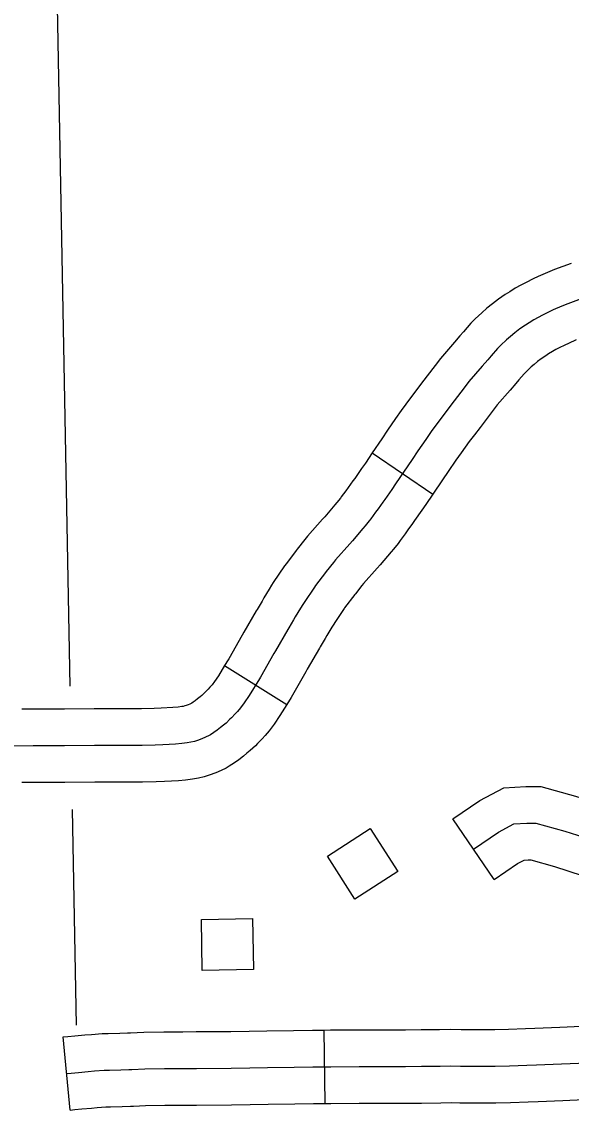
# Model space of a CAD drawing. Extents: x -19 to 366, y -4 to 359.
# Drawn here: x 137.3873 to 137.6001, y 197.1456 to 197.5688 of the extents above; entities that cross this region are included whole.
import ezdxf

# ---------------------------------------------------------------- set-up
doc = ezdxf.new("R2010")
doc.units = 0
for name, color, linetype in [('21', 7, 'Continuous'), ('R_Axis Annot', 7, 'Continuous'), ('R_ROW Annot', 7, 'Continuous'), ('Sheet Fence', 7, 'Continuous'), ('T_Indications', 7, 'Continuous')]:
    doc.layers.add(name, color=color, linetype=linetype)

msp = doc.modelspace()

# ---------------------------------------------------------------- linework, layer by layer
at = {"layer": '21'}
for points in [[(137.53291, 197.2399), (137.51633, 197.22924), (137.50564, 197.24587), (137.52222, 197.25653)], [(137.4572, 197.20165), (137.45686, 197.22136), (137.47663, 197.22171), (137.47697, 197.202)]]:
    msp.add_lwpolyline(points, close=True, dxfattribs=at)
at = {"layer": 'R_Axis Annot'}
for points in [[(137.40599, 197.31164), (137.39231, 198.04601)], [(137.40843, 197.18038), (137.40688, 197.26394)]]:
    msp.add_lwpolyline(points, dxfattribs=at)
at = {"layer": 'R_ROW Annot'}
for p, q in [((137.52304, 197.40198), (137.54655, 197.38602)), ((137.46581, 197.31959), (137.48994, 197.30459)), ((137.50474, 197.15013), (137.50441, 197.17854)), ((137.40595, 197.14757), (137.40335, 197.17586))]:
    msp.add_line(p, q, dxfattribs=at)
for points in [[(137.60007, 197.47531), (137.59368, 197.47294), (137.59088, 197.47182), (137.58723, 197.47017), (137.58537, 197.4693), (137.58261, 197.46794), (137.58054, 197.46687), (137.57843, 197.46567), (137.57629, 197.46436), (137.57456, 197.46326), (137.57195, 197.46147), (137.56954, 197.45967), (137.56743, 197.45795), (137.56541, 197.45621), (137.56294, 197.45382), (137.56124, 197.45214), (137.55832, 197.44885), (137.55693, 197.44721), (137.55486, 197.44479), (137.54943, 197.43852), (137.54734, 197.43581), (137.54214, 197.42899), (137.53987, 197.42599), (137.53782, 197.42325), (137.53425, 197.4184), (137.53208, 197.41524), (137.52899, 197.41079), (137.52668, 197.40734), (137.52304, 197.40198)], [(137.61226, 197.46469), (137.59879, 197.45968), (137.59643, 197.45874), (137.59316, 197.45727), (137.59152, 197.4565), (137.589, 197.45526), (137.58732, 197.45439), (137.58565, 197.45343), (137.58381, 197.45231), (137.58239, 197.45141), (137.58021, 197.44991), (137.57829, 197.44848), (137.57655, 197.44706), (137.57499, 197.44571), (137.57287, 197.44367), (137.57156, 197.44237), (137.56906, 197.43956), (137.56776, 197.43801), (137.56563, 197.43552), (137.56043, 197.42953), (137.55861, 197.42716), (137.55346, 197.42041), (137.55123, 197.41745), (137.54922, 197.41478), (137.54583, 197.41017), (137.54377, 197.40717), (137.54072, 197.40278), (137.53846, 197.3994), (137.53208, 197.39001), (137.53059, 197.38784), (137.52784, 197.38391), (137.52706, 197.38283), (137.52529, 197.38036), (137.52429, 197.37895), (137.52245, 197.37646), (137.52186, 197.37566), (137.52023, 197.37369), (137.51943, 197.37272), (137.51534, 197.36792), (137.51435, 197.36681), (137.50879, 197.36055), (137.50796, 197.35954), (137.50523, 197.35608), (137.50488, 197.35563), (137.50103, 197.35057), (137.5006, 197.35), (137.49661, 197.34406), (137.49607, 197.3432), (137.49523, 197.34184), (137.49322, 197.33851), (137.49255, 197.33737), (137.49065, 197.33417), (137.49032, 197.33359)], [(137.60198, 197.44566), (137.59909, 197.44436), (137.59768, 197.4437), (137.5954, 197.44258), (137.59411, 197.44191), (137.59287, 197.4412), (137.59133, 197.44026), (137.59023, 197.43956), (137.58848, 197.43836), (137.58704, 197.43728), (137.58568, 197.43618), (137.58456, 197.43521), (137.5828, 197.43351), (137.58187, 197.43259), (137.5798, 197.43026), (137.57858, 197.42881), (137.57639, 197.42626), (137.57143, 197.42053), (137.56988, 197.41852), (137.56478, 197.41183), (137.56258, 197.40891), (137.56062, 197.40631), (137.55741, 197.40193), (137.55545, 197.39909), (137.55246, 197.39478), (137.55023, 197.39146), (137.54655, 197.38602)], [(137.52304, 197.40198), (137.52036, 197.39803), (137.51892, 197.39595), (137.51623, 197.3921), (137.51551, 197.39109), (137.51373, 197.38861), (137.51278, 197.38728), (137.51104, 197.38492), (137.51068, 197.38443), (137.50926, 197.38272), (137.50854, 197.38183), (137.50463, 197.37725), (137.50374, 197.37625), (137.49798, 197.36977), (137.4969, 197.36845), (137.49396, 197.36474), (137.49354, 197.36418), (137.48974, 197.35918), (137.48905, 197.35828), (137.4847, 197.3518), (137.48401, 197.3507), (137.4831, 197.34922), (137.48103, 197.3458), (137.48032, 197.3446), (137.47842, 197.34139), (137.47806, 197.34078), (137.47328, 197.33256), (137.47259, 197.33139), (137.46743, 197.32222), (137.4672, 197.32182), (137.46581, 197.31959)], [(137.54655, 197.38602), (137.54381, 197.38199), (137.54225, 197.37973), (137.53944, 197.37573), (137.53862, 197.37457), (137.53685, 197.37211), (137.5358, 197.37062), (137.53385, 197.36799), (137.53304, 197.36689), (137.53121, 197.36467), (137.53033, 197.3636), (137.52605, 197.35859), (137.52497, 197.35737), (137.5196, 197.35133), (137.51903, 197.35064), (137.51649, 197.34743), (137.51623, 197.34708), (137.51233, 197.34196), (137.51215, 197.34173), (137.50852, 197.33631), (137.50813, 197.33569), (137.50736, 197.33445), (137.50542, 197.33122), (137.50477, 197.33014), (137.50289, 197.32694), (137.50257, 197.32641), (137.49781, 197.31823), (137.49723, 197.31724), (137.4921, 197.30812), (137.49156, 197.3072), (137.48994, 197.30459)], [(137.49032, 197.33359), (137.48554, 197.32539), (137.48491, 197.32432), (137.47976, 197.31517), (137.47938, 197.31451), (137.47533, 197.308), (137.47343, 197.30516), (137.47199, 197.30328), (137.4708, 197.3019), (137.46993, 197.30091), (137.46851, 197.29942), (137.46791, 197.29884), (137.46637, 197.29738), (137.46542, 197.2966), (137.46429, 197.29565), (137.46292, 197.2946), (137.46162, 197.29368), (137.46035, 197.29284), (137.45983, 197.29256), (137.45841, 197.29186), (137.45706, 197.29125), (137.45535, 197.29064), (137.45417, 197.29028), (137.45271, 197.28993), (137.45128, 197.28966), (137.44925, 197.28944), (137.44686, 197.28924), (137.4419, 197.28891), (137.43892, 197.28881), (137.43385, 197.28868), (137.41962, 197.28871), (137.41545, 197.28869), (137.40387, 197.28856), (137.39731, 197.28854), (137.39172, 197.28852), (137.32849, 197.28847)], [(137.46581, 197.31959), (137.4634, 197.3157), (137.46187, 197.31343), (137.46096, 197.31223), (137.46011, 197.31124), (137.45947, 197.31053), (137.45842, 197.30942), (137.45808, 197.3091), (137.45696, 197.30804), (137.45635, 197.30753), (137.45538, 197.30672), (137.45448, 197.30602), (137.45362, 197.30542), (137.45312, 197.30509), (137.45236, 197.30472), (137.45173, 197.30443), (137.4509, 197.30413), (137.45045, 197.304), (137.44973, 197.30382), (137.4492, 197.30372), (137.44787, 197.30358), (137.44578, 197.3034), (137.4412, 197.3031), (137.43851, 197.30301), (137.43369, 197.30289), (137.41959, 197.30292), (137.41533, 197.30289), (137.40376, 197.30277), (137.39726, 197.30274), (137.39169, 197.30272), (137.38727, 197.30272)], [(137.48994, 197.30459), (137.48727, 197.3003), (137.48499, 197.29689), (137.48303, 197.29432), (137.4815, 197.29255), (137.48039, 197.2913), (137.4786, 197.28942), (137.47774, 197.28858), (137.47578, 197.28673), (137.47449, 197.28567), (137.4732, 197.28459), (137.47137, 197.28317), (137.46963, 197.28194), (137.46766, 197.28065), (137.46637, 197.27995), (137.46446, 197.27901), (137.46238, 197.27807), (137.45979, 197.27714), (137.45789, 197.27657), (137.4557, 197.27604), (137.45335, 197.2756), (137.45062, 197.2753), (137.44794, 197.27507), (137.44259, 197.27472), (137.43932, 197.27461), (137.43402, 197.27448), (137.41964, 197.27451), (137.41557, 197.27449), (137.40398, 197.27436), (137.39737, 197.27433), (137.39175, 197.27431), (137.38729, 197.27431)], [(137.40335, 197.17586), (137.40506, 197.17601), (137.40783, 197.17629), (137.41171, 197.17664), (137.41429, 197.17687), (137.41844, 197.17715), (137.42077, 197.17723), (137.42526, 197.17735), (137.42815, 197.17745), (137.42932, 197.1775), (137.43452, 197.17768), (137.44232, 197.17782), (137.44962, 197.17788), (137.45481, 197.17792), (137.46822, 197.17798), (137.47529, 197.17806), (137.48217, 197.17822), (137.49258, 197.17836), (137.49984, 197.17849), (137.50441, 197.17854)], [(137.50441, 197.17854), (137.50684, 197.17857), (137.51788, 197.17859), (137.52862, 197.17866), (137.53585, 197.17864), (137.54198, 197.17869), (137.54906, 197.17872), (137.55336, 197.17886), (137.55751, 197.17878), (137.56179, 197.17871), (137.57051, 197.17875), (137.57578, 197.17886), (137.58236, 197.1791), (137.58606, 197.17924), (137.59573, 197.17968), (137.60403, 197.17998)], [(137.40465, 197.16171), (137.40642, 197.16187), (137.40918, 197.16215), (137.41298, 197.16249), (137.41539, 197.16271), (137.41915, 197.16296), (137.42121, 197.16303), (137.42568, 197.16315), (137.42874, 197.16325), (137.42992, 197.16331), (137.43489, 197.16348), (137.44251, 197.16361), (137.44973, 197.16368), (137.45489, 197.16371), (137.46834, 197.16377), (137.47554, 197.16386), (137.48243, 197.16402), (137.4928, 197.16416), (137.50004, 197.16428), (137.50693, 197.16436), (137.51794, 197.16438), (137.52865, 197.16445), (137.53589, 197.16444), (137.54207, 197.16449), (137.54932, 197.16452), (137.55346, 197.16465), (137.55725, 197.16458), (137.56171, 197.16451), (137.57068, 197.16455), (137.57617, 197.16466), (137.58289, 197.1649), (137.58666, 197.16505), (137.59631, 197.16549), (137.60629, 197.16585)], [(137.40595, 197.14757), (137.40777, 197.14773), (137.41053, 197.14801), (137.41426, 197.14835), (137.41649, 197.14855), (137.41987, 197.14877), (137.42165, 197.14883), (137.42611, 197.14896), (137.42932, 197.14906), (137.43051, 197.14912), (137.43525, 197.14928), (137.4427, 197.14941), (137.44984, 197.14947), (137.45497, 197.14951), (137.46846, 197.14957), (137.47579, 197.14966), (137.48269, 197.14982), (137.49301, 197.14996), (137.50024, 197.15008), (137.50474, 197.15013)], [(137.50474, 197.15013), (137.50703, 197.15016), (137.518, 197.15018), (137.52868, 197.15025), (137.53594, 197.15023), (137.54216, 197.15028), (137.54958, 197.15031), (137.55356, 197.15045), (137.557, 197.15038), (137.56162, 197.1503), (137.57086, 197.15035), (137.57657, 197.15046), (137.58343, 197.15071), (137.58726, 197.15086), (137.59689, 197.15129), (137.60507, 197.15159)]]:
    msp.add_lwpolyline(points, dxfattribs=at)
at = {"layer": 'Sheet Fence'}
for points in [[(139.44064, 1.53154), (139.25106, 10.14733), (139.06082, 18.76327), (138.86992, 27.37935), (138.67836, 35.99557), (138.48613, 44.61194), (138.29325, 53.22845), (138.09971, 61.84511), (137.9055, 70.46191), (137.71065, 79.07885), (137.51513, 87.69595), (137.31896, 96.31318), (137.12214, 104.93057), (136.92466, 113.54809), (136.72653, 122.16577), (136.52775, 130.78359), (136.32832, 139.40156), (136.12824, 148.01968), (135.9275, 156.63794), (135.72612, 165.25636), (135.5241, 173.87492), (135.32143, 182.49362), (135.11811, 191.11248), (134.91415, 199.73149), (134.70954, 208.35064), (134.50429, 216.96995), (134.2984, 225.5894), (134.09187, 234.209), (133.8847, 242.82876), (133.6769, 251.44866), (133.46845, 260.06872), (133.25937, 268.68892), (133.04965, 277.30928), (132.8393, 285.92978), (132.62831, 294.55044), (132.41669, 303.17125), (132.20444, 311.79221), (131.99156, 320.41333), (131.77805, 329.0346), (131.56391, 337.65601), (131.34914, 346.27759)], [(0, 189.51617), (7.11214, 189.52059), (14.22427, 189.53386), (21.33637, 189.55597), (28.44845, 189.58693), (35.56048, 189.62672), (42.67245, 189.67537), (49.78436, 189.73285), (56.89619, 189.79918), (64.00793, 189.87436), (71.11958, 189.95838), (78.23111, 190.05124), (85.34253, 190.15294), (92.45381, 190.26349), (99.56495, 190.38288), (106.67593, 190.51112), (113.78675, 190.6482), (120.89739, 190.79412), (128.00785, 190.94888), (135.11811, 191.11248), (142.22816, 191.28493), (149.33799, 191.46621), (156.44759, 191.65634), (163.55694, 191.85531), (170.66605, 192.06312), (177.77489, 192.27977), (184.88345, 192.50526), (191.99173, 192.73959), (199.09971, 192.98276), (206.20739, 193.23477), (213.31474, 193.49561), (220.42177, 193.7653), (227.52845, 194.04382), (234.63479, 194.33118), (241.74076, 194.62738), (248.84635, 194.93241), (255.95157, 195.24628), (263.05638, 195.56898), (270.16079, 195.90052), (277.26478, 196.24089), (284.36834, 196.5901), (291.47147, 196.94814), (298.57414, 197.31501), (305.67635, 197.69072), (312.77809, 198.07525), (319.87934, 198.46862), (326.9801, 198.87082), (334.08035, 199.28185), (341.18009, 199.7017)]]:
    msp.add_spline(points, degree=3, dxfattribs=at)
at = {"layer": 'T_Indications'}
msp.add_line((137.57021, 197.23685), (137.55427, 197.26036), dxfattribs=at)
for points in [[(137.55427, 197.26036), (137.56464, 197.26739), (137.57399, 197.27232), (137.58248, 197.27285), (137.58831, 197.27285), (137.60175, 197.26911), (137.61041, 197.26632), (137.61459, 197.26584), (137.61847, 197.26681), (137.62297, 197.26981), (137.63284, 197.27649), (137.64191, 197.28447), (137.64676, 197.28634)], [(137.56224, 197.24861), (137.57196, 197.25519), (137.57791, 197.25833), (137.58293, 197.25864), (137.58638, 197.25864), (137.59766, 197.25551), (137.60738, 197.25237), (137.61553, 197.25143), (137.62431, 197.25363), (137.63089, 197.25802), (137.64155, 197.26523), (137.64939, 197.27213), (137.65754, 197.27527), (137.66757, 197.27652), (137.83591, 197.28342), (137.84877, 197.28311), (137.85441, 197.28248), (137.85974, 197.27965)], [(137.57021, 197.23685), (137.57927, 197.24299), (137.58184, 197.24434), (137.58337, 197.24444), (137.58444, 197.24444), (137.59358, 197.2419), (137.60435, 197.23842), (137.61647, 197.23702), (137.63014, 197.24044), (137.63881, 197.24623), (137.65026, 197.25397), (137.65686, 197.25979), (137.65696, 197.25983)]]:
    msp.add_lwpolyline(points, dxfattribs=at)

doc.saveas('drawing.dxf')
